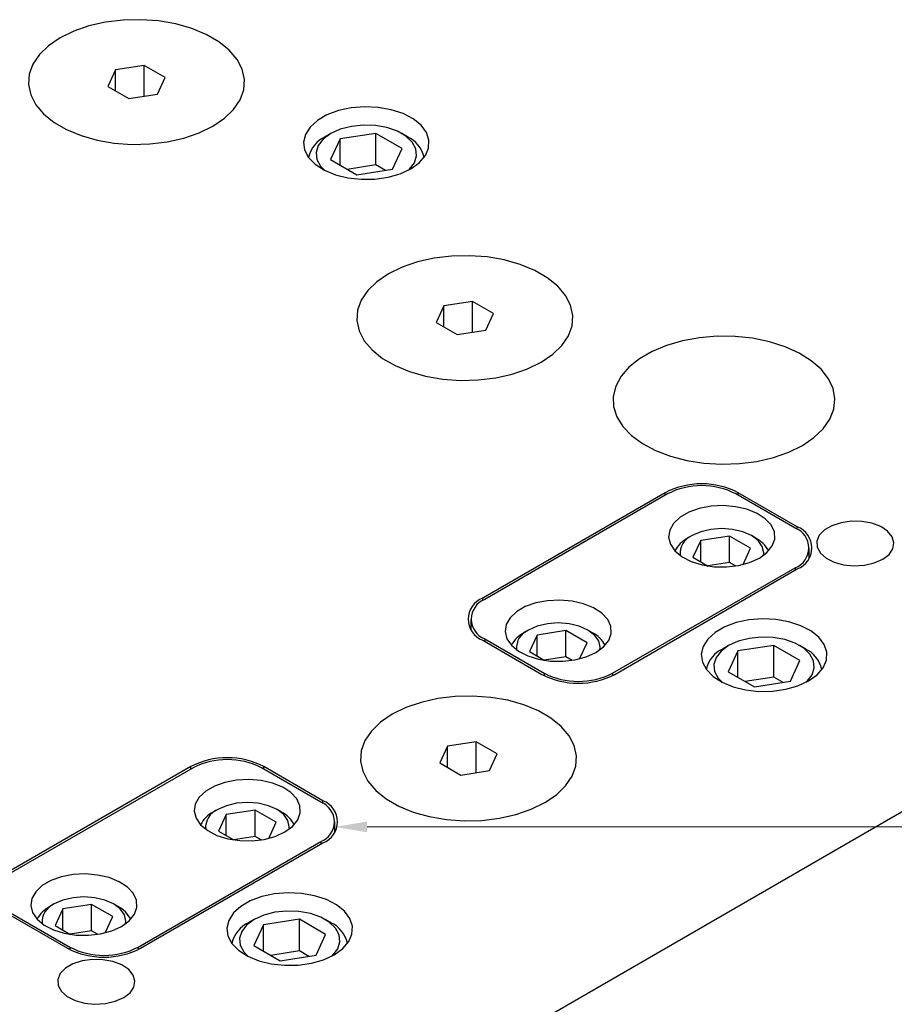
# Model space of a CAD drawing. Header units: inches. Extents: x 1802 to 2468, y -253 to -72.
# Tile 475 of 570: x 2229.96 to 2234.19, y -87.02 to -82.25. Entities that reach past the tile are written whole.
import ezdxf

# ---------------------------------------------------------------- set-up
doc = ezdxf.new("R2010")
doc.units = ezdxf.units.IN
doc.header["$LTSCALE"] = 0.5
doc.header["$MEASUREMENT"] = 0
for name, color, linetype in [('DST-M-S', 53, 'Continuous'), ('SID-M-S', 105, 'Continuous'), ('SVF-M-S', 8, 'Continuous')]:
    doc.layers.add(name, color=color, linetype=linetype)

msp = doc.modelspace()

# ---------------------------------------------------------------- linework, layer by layer
at = {"layer": 'DST-M-S', "linetype": 'Continuous', "lineweight": 25}
for p, q in [((2230.45718, -82.25684), (2230.37257, -82.26708)), ((2230.54356, -82.25477), (2230.45718, -82.25684)), ((2230.62935, -82.26095), (2230.54356, -82.25477)), ((2230.29203, -82.28522), (2230.21776, -82.31077)), ((2230.37257, -82.26708), (2230.29203, -82.28522)), ((2230.71221, -82.27519), (2230.62935, -82.26095)), ((2230.78987, -82.29711), (2230.71221, -82.27519)), ((2230.86023, -82.32611), (2230.78987, -82.29711)), ((2230.15179, -82.34302), (2230.09592, -82.38111)), ((2230.21776, -82.31077), (2230.15179, -82.34302)), ((2230.92136, -82.3614), (2230.86023, -82.32611)), ((2230.09592, -82.38111), (2230.05166, -82.42398)), ((2230.9716, -82.40201), (2230.92136, -82.3614)), ((2230.05166, -82.42398), (2230.02024, -82.47047)), ((2231.00957, -82.44685), (2230.9716, -82.40201)), ((2231.03424, -82.49468), (2231.00957, -82.44685)), ((2226.33232, -90.64934), (2240.47446, -82.48526)), ((2230.02024, -82.47047), (2230.0025, -82.51932)), ((2231.04493, -82.54421), (2231.03424, -82.49468)), ((2230.0025, -82.51932), (2229.99892, -82.56918)), ((2231.04136, -82.59407), (2231.04493, -82.54421)), ((2229.99892, -82.56918), (2230.00962, -82.61871)), ((2230.00962, -82.61871), (2230.03429, -82.66654)), ((2231.02362, -82.64292), (2231.04136, -82.59407)), ((2230.03429, -82.66654), (2230.07226, -82.71138)), ((2230.99219, -82.68941), (2231.02362, -82.64292)), ((2231.56213, -82.68206), (2231.50033, -82.69516)), ((2231.62738, -82.67693), (2231.56213, -82.68206)), ((2231.693, -82.68001), (2231.62738, -82.67693)), ((2231.75595, -82.69117), (2231.693, -82.68001)), ((2230.07226, -82.71138), (2230.12249, -82.752)), ((2230.89206, -82.77037), (2230.94794, -82.73229)), ((2230.94794, -82.73229), (2230.99219, -82.68941)), ((2231.44485, -82.71564), (2231.39829, -82.74251)), ((2231.50033, -82.69516), (2231.44485, -82.71564)), ((2231.81326, -82.70987), (2231.75595, -82.69117)), ((2231.86228, -82.73526), (2231.81326, -82.70987)), ((2230.12249, -82.752), (2230.18362, -82.78729)), ((2230.82609, -82.80263), (2230.89206, -82.77037)), ((2231.36283, -82.77454), (2231.34012, -82.81022)), ((2231.39829, -82.74251), (2231.36283, -82.77454)), ((2231.90069, -82.76613), (2231.86228, -82.73526)), ((2231.92671, -82.80105), (2231.90069, -82.76613)), ((2230.18362, -82.78729), (2230.25398, -82.81629)), ((2230.25398, -82.81629), (2230.33165, -82.83821)), ((2230.67129, -82.84632), (2230.75183, -82.82817)), ((2230.75183, -82.82817), (2230.82609, -82.80263)), ((2231.34012, -82.81022), (2231.33123, -82.84788)), ((2231.93912, -82.83838), (2231.92671, -82.80105)), ((2230.33165, -82.83821), (2230.41451, -82.85245)), ((2230.41451, -82.85245), (2230.5003, -82.85862)), ((2230.5003, -82.85862), (2230.58667, -82.85656)), ((2230.58667, -82.85656), (2230.67129, -82.84632)), ((2231.33123, -82.84788), (2231.33658, -82.88577)), ((2231.92144, -82.91326), (2231.93733, -82.87638)), ((2231.93733, -82.87638), (2231.93912, -82.83838)), ((2231.33658, -82.88577), (2231.3559, -82.92211)), ((2231.3559, -82.92211), (2231.38831, -82.9552)), ((2231.89219, -82.94732), (2231.92144, -82.91326)), ((2231.38831, -82.9552), (2231.43228, -82.98349)), ((2231.85093, -82.97694), (2231.89219, -82.94732)), ((2231.43228, -82.98349), (2231.48576, -83.00567)), ((2231.48576, -83.00567), (2231.54624, -83.02069)), ((2231.54624, -83.02069), (2231.61091, -83.02785)), ((2231.67673, -83.02682), (2231.74063, -83.01765)), ((2231.74063, -83.01765), (2231.79961, -83.00076)), ((2231.79961, -83.00076), (2231.85093, -82.97694)), ((2231.61091, -83.02785), (2231.67673, -83.02682)), ((2232.04817, -83.39981), (2231.96356, -83.41005)), ((2232.13455, -83.39775), (2232.04817, -83.39981)), ((2232.22034, -83.40392), (2232.13455, -83.39775)), ((2231.88302, -83.42819), (2231.80875, -83.45374)), ((2231.96356, -83.41005), (2231.88302, -83.42819)), ((2232.3032, -83.41816), (2232.22034, -83.40392)), ((2232.38086, -83.44008), (2232.3032, -83.41816)), ((2232.45122, -83.46908), (2232.38086, -83.44008)), ((2231.74278, -83.48599), (2231.68691, -83.52408)), ((2231.80875, -83.45374), (2231.74278, -83.48599)), ((2232.51235, -83.50437), (2232.45122, -83.46908)), ((2231.68691, -83.52408), (2231.64266, -83.56695)), ((2232.56259, -83.54499), (2232.51235, -83.50437)), ((2232.60056, -83.58982), (2232.56259, -83.54499)), ((2231.64266, -83.56695), (2231.61123, -83.61344)), ((2232.62523, -83.63766), (2232.60056, -83.58982)), ((2231.61123, -83.61344), (2231.59349, -83.66229)), ((2232.63592, -83.68718), (2232.62523, -83.63766)), ((2231.59349, -83.66229), (2231.58992, -83.71216)), ((2232.63235, -83.73705), (2232.63592, -83.68718)), ((2231.58992, -83.71216), (2231.60061, -83.76168)), ((2231.60061, -83.76168), (2231.62528, -83.80951)), ((2232.61461, -83.78589), (2232.63235, -83.73705)), ((2231.62528, -83.80951), (2231.66325, -83.85435)), ((2232.58318, -83.83239), (2232.61461, -83.78589)), ((2233.16735, -83.80981), (2233.08996, -83.83212)), ((2233.24994, -83.79496), (2233.16735, -83.80981)), ((2233.33558, -83.78794), (2233.24994, -83.79496)), ((2233.42206, -83.78895), (2233.33558, -83.78794)), ((2233.50715, -83.79795), (2233.42206, -83.78895)), ((2233.58863, -83.81471), (2233.50715, -83.79795)), ((2233.6644, -83.8388), (2233.58863, -83.81471)), ((2231.66325, -83.85435), (2231.71348, -83.89497)), ((2232.48305, -83.91334), (2232.53893, -83.87526)), ((2232.53893, -83.87526), (2232.58318, -83.83239)), ((2233.01978, -83.86131), (2232.95861, -83.89662)), ((2233.08996, -83.83212), (2233.01978, -83.86131)), ((2233.73249, -83.8696), (2233.6644, -83.8388)), ((2233.79114, -83.9063), (2233.73249, -83.8696)), ((2231.71348, -83.89497), (2231.77461, -83.93026)), ((2232.41708, -83.9456), (2232.48305, -83.91334)), ((2232.95861, -83.89662), (2232.90805, -83.93714)), ((2233.83884, -83.94796), (2233.79114, -83.9063)), ((2231.77461, -83.93026), (2231.84497, -83.95926)), ((2231.84497, -83.95926), (2231.92264, -83.98118)), ((2232.26228, -83.98929), (2232.34282, -83.97115)), ((2232.34282, -83.97115), (2232.41708, -83.9456)), ((2232.90805, -83.93714), (2232.8694, -83.98182)), ((2233.87434, -83.9935), (2233.83884, -83.94796)), ((2231.92264, -83.98118), (2232.0055, -83.99542)), ((2232.0055, -83.99542), (2232.09129, -84.00159)), ((2232.09129, -84.00159), (2232.17766, -83.99953)), ((2232.17766, -83.99953), (2232.26228, -83.98929)), ((2232.8694, -83.98182), (2232.84367, -84.02949)), ((2233.89673, -84.04174), (2233.87434, -83.9935)), ((2232.84367, -84.02949), (2232.83151, -84.07893)), ((2233.90542, -84.09142), (2233.89673, -84.04174)), ((2232.83151, -84.07893), (2232.83326, -84.12886)), ((2233.9002, -84.14126), (2233.90542, -84.09142)), ((2232.83326, -84.12886), (2232.84885, -84.17798)), ((2233.88119, -84.18998), (2233.9002, -84.14126)), ((2232.84885, -84.17798), (2232.87789, -84.22502)), ((2233.8489, -84.23631), (2233.88119, -84.18998)), ((2232.87789, -84.22502), (2232.91962, -84.26876)), ((2233.80415, -84.27904), (2233.8489, -84.23631)), ((2232.91962, -84.26876), (2232.97297, -84.30806)), ((2232.97297, -84.30806), (2233.03655, -84.34192)), ((2233.7481, -84.31708), (2233.80415, -84.27904)), ((2233.03655, -84.34192), (2233.10871, -84.36946)), ((2233.60819, -84.37527), (2233.68221, -84.34943)), ((2233.68221, -84.34943), (2233.7481, -84.31708)), ((2233.10871, -84.36946), (2233.18759, -84.38995)), ((2233.18759, -84.38995), (2233.27115, -84.40288)), ((2233.27115, -84.40288), (2233.35721, -84.4079)), ((2233.44355, -84.40488), (2233.52794, -84.39391)), ((2233.52794, -84.39391), (2233.60819, -84.37527)), ((2233.35721, -84.4079), (2233.44355, -84.40488)), ((2233.08342, -84.54567), (2232.19954, -85.05593)), ((2233.08342, -84.55792), (2233.08342, -84.54567)), ((2233.72335, -84.71099), (2233.43698, -84.54567)), ((2233.43698, -84.55792), (2233.43698, -84.54567)), ((2233.09403, -84.55179), (2232.21015, -85.06205)), ((2233.71275, -84.71712), (2233.42637, -84.55179)), ((2233.19772, -84.64031), (2233.15544, -84.66472)), ((2233.2486, -84.62219), (2233.19772, -84.64031)), ((2233.30535, -84.61134), (2233.2486, -84.62219)), ((2233.36492, -84.60833), (2233.30535, -84.61134)), ((2233.42407, -84.61333), (2233.36492, -84.60833)), ((2233.47964, -84.62607), (2233.42407, -84.61333)), ((2233.52861, -84.64587), (2233.47964, -84.62607)), ((2233.15544, -84.66472), (2233.12405, -84.69409)), ((2233.56836, -84.67165), (2233.52861, -84.64587)), ((2233.59673, -84.70203), (2233.56836, -84.67165)), ((2233.98525, -84.68394), (2233.93564, -84.69092)), ((2234.03629, -84.68495), (2233.98525, -84.68394)), ((2234.08496, -84.69386), (2234.03629, -84.68495)), ((2233.10525, -84.72686), (2233.10003, -84.76124)), ((2233.12405, -84.69409), (2233.10525, -84.72686)), ((2233.61221, -84.73537), (2233.59673, -84.70203)), ((2233.61395, -84.76987), (2233.61221, -84.73537)), ((2233.72335, -84.72366), (2233.72335, -84.71099)), ((2233.85503, -84.72621), (2233.83, -84.75191)), ((2233.89113, -84.70537), (2233.85503, -84.72621)), ((2233.93564, -84.69092), (2233.89113, -84.70537)), ((2234.12765, -84.71003), (2234.08496, -84.69386)), ((2234.16121, -84.73225), (2234.12765, -84.71003)), ((2234.18314, -84.75887), (2234.16121, -84.73225)), ((2233.10003, -84.76124), (2233.1087, -84.79539)), ((2233.60186, -84.80367), (2233.61395, -84.76987)), ((2233.83, -84.75191), (2233.81791, -84.78054)), ((2233.81791, -84.78054), (2233.81965, -84.81001)), ((2234.19182, -84.78792), (2234.18314, -84.75887)), ((2233.1087, -84.79539), (2233.13077, -84.82747)), ((2233.13077, -84.82747), (2233.16507, -84.85574)), ((2233.57659, -84.83496), (2233.60186, -84.80367)), ((2233.78158, -84.86228), (2233.78158, -84.81304)), ((2233.81965, -84.81001), (2233.8351, -84.8381)), ((2234.16786, -84.84466), (2234.1866, -84.81724)), ((2234.1866, -84.81724), (2234.19182, -84.78792)), ((2233.16507, -84.85574), (2233.20973, -84.87868)), ((2233.20973, -84.87868), (2233.26236, -84.89507)), ((2233.49261, -84.88344), (2233.53951, -84.86203)), ((2233.53951, -84.86203), (2233.57659, -84.83496)), ((2233.8351, -84.8381), (2233.86311, -84.86275)), ((2233.86311, -84.86275), (2233.90159, -84.88212)), ((2234.09632, -84.88596), (2234.13701, -84.86815)), ((2234.13701, -84.86815), (2234.16786, -84.84466)), ((2232.82886, -85.41923), (2233.71275, -84.90897)), ((2232.83947, -85.42535), (2233.72335, -84.9151)), ((2233.26236, -84.89507), (2233.32011, -84.904)), ((2233.32011, -84.904), (2233.37987, -84.905)), ((2233.37987, -84.905), (2233.43842, -84.89802)), ((2233.43842, -84.89802), (2233.49261, -84.88344)), ((2233.71275, -84.90897), (2233.71275, -84.92122)), ((2233.90159, -84.88212), (2233.94771, -84.89478)), ((2233.94771, -84.89478), (2233.99803, -84.89979)), ((2233.99803, -84.89979), (2234.04882, -84.89678)), ((2234.04882, -84.89678), (2234.09632, -84.88596)), ((2232.19954, -85.06859), (2232.19954, -85.05593)), ((2232.5134, -85.06852), (2232.45664, -85.07938)), ((2232.57296, -85.06552), (2232.5134, -85.06852)), ((2232.63211, -85.07052), (2232.57296, -85.06552)), ((2232.68768, -85.08326), (2232.63211, -85.07052)), ((2232.40576, -85.0975), (2232.36348, -85.12191)), ((2232.45664, -85.07938), (2232.40576, -85.0975)), ((2232.73665, -85.10306), (2232.68768, -85.08326)), ((2232.7764, -85.12884), (2232.73665, -85.10306)), ((2232.14132, -85.15798), (2232.14132, -85.20722)), ((2232.33209, -85.15128), (2232.31329, -85.18405)), ((2232.36348, -85.12191), (2232.33209, -85.15128)), ((2232.80477, -85.15922), (2232.7764, -85.12884)), ((2232.82025, -85.19256), (2232.80477, -85.15922)), ((2233.489, -85.1619), (2233.42719, -85.175)), ((2233.55424, -85.15676), (2233.489, -85.1619)), ((2233.61987, -85.15985), (2233.55424, -85.15676)), ((2233.68281, -85.17101), (2233.61987, -85.15985)), ((2232.31329, -85.18405), (2232.30808, -85.21843)), ((2232.82199, -85.22706), (2232.82025, -85.19256)), ((2233.37171, -85.19548), (2233.32516, -85.22235)), ((2233.42719, -85.175), (2233.37171, -85.19548)), ((2233.74013, -85.18971), (2233.68281, -85.17101)), ((2233.78914, -85.2151), (2233.74013, -85.18971)), ((2232.19954, -85.26003), (2232.48592, -85.42535)), ((2232.21015, -85.25391), (2232.49652, -85.41923)), ((2232.21015, -85.25391), (2232.21015, -85.26615)), ((2232.30808, -85.21843), (2232.31674, -85.25258)), ((2232.31674, -85.25258), (2232.33881, -85.28466)), ((2232.78463, -85.29214), (2232.8099, -85.26086)), ((2232.8099, -85.26086), (2232.82199, -85.22706)), ((2233.28969, -85.25438), (2233.26699, -85.29006)), ((2233.32516, -85.22235), (2233.28969, -85.25438)), ((2233.82756, -85.24597), (2233.78914, -85.2151)), ((2233.85357, -85.28089), (2233.82756, -85.24597)), ((2232.33881, -85.28466), (2232.37311, -85.31293)), ((2232.74755, -85.31922), (2232.78463, -85.29214)), ((2233.26699, -85.29006), (2233.2581, -85.32772)), ((2233.86598, -85.31822), (2233.85357, -85.28089)), ((2232.37311, -85.31293), (2232.41777, -85.33587)), ((2232.41777, -85.33587), (2232.4704, -85.35225)), ((2232.4704, -85.35225), (2232.52815, -85.36119)), ((2232.58791, -85.36219), (2232.64646, -85.35521)), ((2232.64646, -85.35521), (2232.70065, -85.34063)), ((2232.70065, -85.34063), (2232.74755, -85.31922)), ((2233.2581, -85.32772), (2233.26344, -85.36561)), ((2233.84831, -85.3931), (2233.8642, -85.35622)), ((2233.8642, -85.35622), (2233.86598, -85.31822)), ((2232.52815, -85.36119), (2232.58791, -85.36219)), ((2233.26344, -85.36561), (2233.28277, -85.40195)), ((2233.28277, -85.40195), (2233.31518, -85.43504)), ((2233.81905, -85.42716), (2233.84831, -85.3931)), ((2232.49652, -85.41923), (2232.49652, -85.43113)), ((2232.82886, -85.41923), (2232.82886, -85.43113)), ((2233.31518, -85.43504), (2233.35915, -85.46333)), ((2233.7778, -85.45678), (2233.81905, -85.42716)), ((2233.35915, -85.46333), (2233.41262, -85.48551)), ((2233.41262, -85.48551), (2233.47311, -85.50053)), ((2233.47311, -85.50053), (2233.53777, -85.50769)), ((2233.60359, -85.50666), (2233.66749, -85.49749)), ((2233.66749, -85.49749), (2233.72648, -85.4806)), ((2233.72648, -85.4806), (2233.7778, -85.45678)), ((2231.98124, -85.54292), (2231.9007, -85.56106)), ((2232.06585, -85.53267), (2231.98124, -85.54292)), ((2232.15223, -85.53061), (2232.06585, -85.53267)), ((2232.23802, -85.53678), (2232.15223, -85.53061)), ((2232.32087, -85.55103), (2232.23802, -85.53678)), ((2233.53777, -85.50769), (2233.60359, -85.50666)), ((2231.82643, -85.5866), (2231.76046, -85.61886)), ((2231.9007, -85.56106), (2231.82643, -85.5866)), ((2232.39854, -85.57294), (2232.32087, -85.55103)), ((2232.4689, -85.60194), (2232.39854, -85.57294)), ((2231.76046, -85.61886), (2231.70459, -85.65694)), ((2232.53003, -85.63723), (2232.4689, -85.60194)), ((2232.58027, -85.67785), (2232.53003, -85.63723)), ((2231.70459, -85.65694), (2231.66033, -85.69982)), ((2232.61824, -85.72269), (2232.58027, -85.67785)), ((2231.66033, -85.69982), (2231.62891, -85.74631)), ((2232.6429, -85.77052), (2232.61824, -85.72269)), ((2231.62891, -85.74631), (2231.61117, -85.79516)), ((2232.6536, -85.82005), (2232.6429, -85.77052)), ((2231.61117, -85.79516), (2231.60759, -85.84502)), ((2232.65003, -85.86991), (2232.6536, -85.82005)), ((2230.78532, -85.87233), (2229.90144, -86.38259)), ((2230.79593, -85.87846), (2229.91205, -86.38871)), ((2230.78532, -85.88458), (2230.78532, -85.87233)), ((2231.41465, -86.04378), (2231.12827, -85.87846)), ((2231.42526, -86.03766), (2231.13888, -85.87233)), ((2231.13888, -85.88458), (2231.13888, -85.87233)), ((2231.60759, -85.84502), (2231.61829, -85.89455)), ((2232.63228, -85.91876), (2232.65003, -85.86991)), ((2231.61829, -85.89455), (2231.64295, -85.94238)), ((2232.60086, -85.96525), (2232.63228, -85.91876)), ((2230.89962, -85.96698), (2230.85734, -85.99138)), ((2230.9505, -85.94886), (2230.89962, -85.96698)), ((2231.00726, -85.938), (2230.9505, -85.94886)), ((2231.06682, -85.93499), (2231.00726, -85.938)), ((2231.12597, -85.93999), (2231.06682, -85.93499)), ((2231.18154, -85.95274), (2231.12597, -85.93999)), ((2231.23051, -85.97253), (2231.18154, -85.95274)), ((2231.27026, -85.99832), (2231.23051, -85.97253)), ((2231.64295, -85.94238), (2231.68092, -85.98722)), ((2232.5566, -86.00812), (2232.60086, -85.96525)), ((2230.82595, -86.02076), (2230.80715, -86.05352)), ((2230.85734, -85.99138), (2230.82595, -86.02076)), ((2231.29864, -86.0287), (2231.27026, -85.99832)), ((2231.68092, -85.98722), (2231.73116, -86.02783)), ((2232.50073, -86.04621), (2232.5566, -86.00812)), ((2230.80715, -86.05352), (2230.80194, -86.0879)), ((2231.31411, -86.06204), (2231.29864, -86.0287)), ((2231.31585, -86.09654), (2231.31411, -86.06204)), ((2231.42526, -86.05032), (2231.42526, -86.03766)), ((2231.73116, -86.02783), (2231.79229, -86.06312)), ((2231.79229, -86.06312), (2231.86265, -86.09212)), ((2232.43476, -86.07846), (2232.50073, -86.04621)), ((2230.80194, -86.0879), (2230.8106, -86.12205)), ((2231.30376, -86.13034), (2231.31585, -86.09654)), ((2231.86265, -86.09212), (2231.94032, -86.11404)), ((2231.94032, -86.11404), (2232.02318, -86.12828)), ((2232.27995, -86.12215), (2232.36049, -86.10401)), ((2232.36049, -86.10401), (2232.43476, -86.07846)), ((2230.8106, -86.12205), (2230.83268, -86.15413)), ((2230.83268, -86.15413), (2230.86697, -86.1824)), ((2231.24141, -86.18869), (2231.27849, -86.16162)), ((2231.27849, -86.16162), (2231.30376, -86.13034)), ((2231.48348, -86.18895), (2231.48348, -86.13971)), ((2232.02318, -86.12828), (2232.10896, -86.13446)), ((2232.10896, -86.13446), (2232.19534, -86.1324)), ((2232.19534, -86.1324), (2232.27995, -86.12215)), ((2230.86697, -86.1824), (2230.91163, -86.20535)), ((2230.91163, -86.20535), (2230.96426, -86.22173)), ((2231.14032, -86.22469), (2231.19451, -86.2101)), ((2231.19451, -86.2101), (2231.24141, -86.18869)), ((2230.53077, -86.74589), (2231.41465, -86.23564)), ((2230.54137, -86.75201), (2231.42526, -86.24176)), ((2230.96426, -86.22173), (2231.02201, -86.23066)), ((2231.02201, -86.23066), (2231.08177, -86.23167)), ((2231.08177, -86.23167), (2231.14032, -86.22469)), ((2231.41465, -86.23564), (2231.41465, -86.24788)), ((2230.15855, -86.40604), (2230.10766, -86.42416)), ((2230.2153, -86.39519), (2230.15855, -86.40604)), ((2230.27486, -86.39218), (2230.2153, -86.39519)), ((2230.33402, -86.39718), (2230.27486, -86.39218)), ((2230.38958, -86.40993), (2230.33402, -86.39718)), ((2230.06538, -86.44857), (2230.034, -86.47795)), ((2230.10766, -86.42416), (2230.06538, -86.44857)), ((2230.43855, -86.42972), (2230.38958, -86.40993)), ((2230.4783, -86.45551), (2230.43855, -86.42972)), ((2230.034, -86.47795), (2230.01519, -86.51071)), ((2230.50668, -86.48589), (2230.4783, -86.45551)), ((2230.52215, -86.51922), (2230.50668, -86.48589)), ((2231.1291, -86.50167), (2231.07362, -86.52214)), ((2231.1909, -86.48856), (2231.1291, -86.50167)), ((2231.25614, -86.48343), (2231.1909, -86.48856)), ((2231.32177, -86.48651), (2231.25614, -86.48343)), ((2231.38472, -86.49767), (2231.32177, -86.48651)), ((2231.44203, -86.51638), (2231.38472, -86.49767)), ((2230.01519, -86.51071), (2230.00998, -86.54509)), ((2230.00998, -86.54509), (2230.01864, -86.57924)), ((2230.52389, -86.55372), (2230.52215, -86.51922)), ((2231.02706, -86.54902), (2230.9916, -86.58104)), ((2231.07362, -86.52214), (2231.02706, -86.54902)), ((2231.49104, -86.54176), (2231.44203, -86.51638)), ((2231.52946, -86.57263), (2231.49104, -86.54176)), ((2229.90144, -86.58669), (2230.18782, -86.75201)), ((2229.91205, -86.58057), (2230.19843, -86.74589)), ((2230.01864, -86.57924), (2230.04072, -86.61132)), ((2230.48653, -86.61881), (2230.5118, -86.58753)), ((2230.5118, -86.58753), (2230.52389, -86.55372)), ((2230.9916, -86.58104), (2230.96889, -86.61672)), ((2231.55548, -86.60755), (2231.52946, -86.57263)), ((2230.04072, -86.61132), (2230.07501, -86.63959)), ((2230.07501, -86.63959), (2230.11967, -86.66254)), ((2230.44945, -86.64588), (2230.48653, -86.61881)), ((2230.96889, -86.61672), (2230.96, -86.65439)), ((2231.56789, -86.64488), (2231.55548, -86.60755)), ((2231.5661, -86.68288), (2231.56789, -86.64488)), ((2230.11967, -86.66254), (2230.1723, -86.67892)), ((2230.1723, -86.67892), (2230.23005, -86.68785)), ((2230.23005, -86.68785), (2230.28981, -86.68885)), ((2230.28981, -86.68885), (2230.34836, -86.68187)), ((2230.34836, -86.68187), (2230.40255, -86.66729)), ((2230.40255, -86.66729), (2230.44945, -86.64588)), ((2230.96, -86.65439), (2230.96535, -86.69227)), ((2230.96535, -86.69227), (2230.98467, -86.72861)), ((2231.55021, -86.71977), (2231.5661, -86.68288)), ((2230.98467, -86.72861), (2231.01708, -86.7617)), ((2231.52096, -86.75382), (2231.55021, -86.71977)), ((2230.19843, -86.74589), (2230.19843, -86.75779)), ((2230.53077, -86.74589), (2230.53077, -86.75779)), ((2231.01708, -86.7617), (2231.06105, -86.78999)), ((2231.42838, -86.80726), (2231.4797, -86.78345)), ((2231.4797, -86.78345), (2231.52096, -86.75382)), ((2230.21418, -86.82803), (2230.17807, -86.84887)), ((2230.25869, -86.81358), (2230.21418, -86.82803)), ((2230.3083, -86.8066), (2230.25869, -86.81358)), ((2230.35933, -86.80761), (2230.3083, -86.8066)), ((2230.408, -86.81653), (2230.35933, -86.80761)), ((2230.4507, -86.83269), (2230.408, -86.81653)), ((2230.48426, -86.85491), (2230.4507, -86.83269)), ((2231.06105, -86.78999), (2231.11453, -86.81217)), ((2231.11453, -86.81217), (2231.17501, -86.82719)), ((2231.17501, -86.82719), (2231.23968, -86.83435)), ((2231.23968, -86.83435), (2231.3055, -86.83332)), ((2231.3055, -86.83332), (2231.3694, -86.82415)), ((2231.3694, -86.82415), (2231.42838, -86.80726)), ((2230.15305, -86.87457), (2230.14096, -86.90321)), ((2230.17807, -86.84887), (2230.15305, -86.87457)), ((2230.50619, -86.88153), (2230.48426, -86.85491)), ((2230.51486, -86.91058), (2230.50619, -86.88153)), ((2230.14096, -86.90321), (2230.1427, -86.93267)), ((2230.50964, -86.9399), (2230.51486, -86.91058)), ((2230.1427, -86.93267), (2230.15815, -86.96076)), ((2230.15815, -86.96076), (2230.18615, -86.98541)), ((2230.46006, -86.99081), (2230.49091, -86.96733)), ((2230.49091, -86.96733), (2230.50964, -86.9399)), ((2230.18615, -86.98541), (2230.22464, -87.00478)), ((2230.22464, -87.00478), (2230.27075, -87.01744)), ((2230.27075, -87.01744), (2230.32107, -87.02245)), ((2230.32107, -87.02245), (2230.37187, -87.01944)), ((2230.37187, -87.01944), (2230.41937, -87.00862)), ((2230.41937, -87.00862), (2230.46006, -86.99081))]:
    msp.add_line(p, q, dxfattribs=at)
for centre, radius, start, end in [((2233.2602, -84.88685), 0.38426, 62.60967, 117.39033), ((2233.2602, -84.8725), 0.3612, 62.60967, 117.39033), ((2233.67634, -84.81304), 0.1026, 290.78342, 69.21658), ((2233.68462, -84.81304), 0.10915, 290.78342, 69.21658), ((2232.23827, -85.15798), 0.10915, 110.78342, 249.21658), ((2232.24655, -85.15798), 0.1026, 110.78342, 249.21658), ((2232.66269, -85.08417), 0.38426, 242.60967, 297.39033), ((2232.66269, -85.09852), 0.3612, 242.60967, 297.39033), ((2230.9621, -86.21351), 0.38426, 62.60967, 117.39033), ((2230.9621, -86.19916), 0.3612, 62.60967, 117.39033), ((2231.37824, -86.13971), 0.1026, 290.78342, 69.21658), ((2231.38652, -86.13971), 0.10915, 290.78342, 69.21658), ((2230.3646, -86.41084), 0.38426, 242.60967, 297.39033), ((2230.3646, -86.42518), 0.3612, 242.60967, 297.39033)]:
    msp.add_arc(centre, radius, start, end, dxfattribs=at)
at = {"layer": 'SID-M-S', "linetype": 'Continuous', "lineweight": 0}
msp.add_line((2231.63948, -86.16428), (2240.76094, -86.16152), dxfattribs=at)
msp.add_solid([(2231.63949, -86.19028), (2231.48348, -86.16433), (2231.63949, -86.19028), (2231.63947, -86.13828)], dxfattribs=at)
at = {"layer": 'SVF-M-S', "linetype": 'Continuous', "lineweight": 25}
for p, q in [((2230.45718, -82.25684), (2230.37257, -82.26708)), ((2230.54356, -82.25477), (2230.45718, -82.25684)), ((2230.62935, -82.26095), (2230.54356, -82.25477)), ((2230.29203, -82.28522), (2230.21776, -82.31077)), ((2230.37257, -82.26708), (2230.29203, -82.28522)), ((2230.71221, -82.27519), (2230.62935, -82.26095)), ((2230.78987, -82.29711), (2230.71221, -82.27519)), ((2230.86023, -82.32611), (2230.78987, -82.29711)), ((2230.15179, -82.34302), (2230.09592, -82.38111)), ((2230.21776, -82.31077), (2230.15179, -82.34302)), ((2230.92136, -82.3614), (2230.86023, -82.32611)), ((2230.09592, -82.38111), (2230.05166, -82.42398)), ((2230.9716, -82.40201), (2230.92136, -82.3614)), ((2230.05166, -82.42398), (2230.02024, -82.47047)), ((2231.00957, -82.44685), (2230.9716, -82.40201)), ((2231.03424, -82.49468), (2231.00957, -82.44685)), ((2230.02024, -82.47047), (2230.0025, -82.51932)), ((2230.55929, -82.47621), (2230.41987, -82.49778)), ((2230.66135, -82.53513), (2230.55929, -82.47621)), ((2230.55929, -82.62562), (2230.55929, -82.47621)), ((2231.04493, -82.54421), (2231.03424, -82.49468)), ((2230.0025, -82.51932), (2229.99892, -82.56918)), ((2230.41987, -82.49778), (2230.38251, -82.57826)), ((2230.41987, -82.59983), (2230.41987, -82.49778)), ((2230.62399, -82.61562), (2230.66135, -82.53513)), ((2231.04136, -82.59407), (2231.04493, -82.54421)), ((2229.99892, -82.56918), (2230.00962, -82.61871)), ((2230.38251, -82.57826), (2230.48457, -82.63718)), ((2230.00962, -82.61871), (2230.03429, -82.66654)), ((2230.48457, -82.63718), (2230.62399, -82.61562)), ((2231.02362, -82.64292), (2231.04136, -82.59407)), ((2230.03429, -82.66654), (2230.07226, -82.71138)), ((2230.99219, -82.68941), (2231.02362, -82.64292)), ((2230.07226, -82.71138), (2230.12249, -82.752)), ((2230.89206, -82.77037), (2230.94794, -82.73229)), ((2230.94794, -82.73229), (2230.99219, -82.68941)), ((2230.12249, -82.752), (2230.18362, -82.78729)), ((2230.82609, -82.80263), (2230.89206, -82.77037)), ((2231.5631, -82.77138), (2231.50952, -82.7853)), ((2231.6209, -82.76526), (2231.5631, -82.77138)), ((2231.67956, -82.76731), (2231.6209, -82.76526)), ((2231.73566, -82.7774), (2231.67956, -82.76731)), ((2231.78595, -82.79495), (2231.73566, -82.7774)), ((2230.18362, -82.78729), (2230.25398, -82.81629)), ((2230.25398, -82.81629), (2230.33165, -82.83821)), ((2230.67129, -82.84632), (2230.75183, -82.82817)), ((2230.75183, -82.82817), (2230.82609, -82.80263)), ((2231.46326, -82.80622), (2231.42702, -82.83292)), ((2231.46324, -82.80624), (2231.43671, -82.82155)), ((2231.50952, -82.7853), (2231.46326, -82.80622)), ((2231.68224, -82.80527), (2231.50825, -82.83219)), ((2231.80962, -82.87881), (2231.68224, -82.80527)), ((2231.68224, -82.95838), (2231.68224, -82.80527)), ((2231.8275, -82.81894), (2231.78595, -82.79495)), ((2231.83453, -82.82155), (2231.80801, -82.80624)), ((2231.8579, -82.84797), (2231.8275, -82.81894)), ((2230.33165, -82.83821), (2230.41451, -82.85245)), ((2230.41451, -82.85245), (2230.5003, -82.85862)), ((2230.5003, -82.85862), (2230.58667, -82.85656)), ((2230.58667, -82.85656), (2230.67129, -82.84632)), ((2231.40291, -82.86386), (2231.39232, -82.89722)), ((2231.42702, -82.83292), (2231.40291, -82.86386)), ((2231.50825, -82.83219), (2231.46163, -82.93263)), ((2231.50825, -82.95955), (2231.50825, -82.83219)), ((2231.87538, -82.88036), (2231.8579, -82.84797)), ((2231.39232, -82.89722), (2231.39586, -82.93108)), ((2231.76299, -82.97925), (2231.80962, -82.87881)), ((2231.86833, -82.94758), (2231.87893, -82.91422)), ((2231.87893, -82.91422), (2231.87538, -82.88036)), ((2231.39586, -82.93108), (2231.41335, -82.96347)), ((2231.41335, -82.96347), (2231.43278, -82.98375)), ((2231.46163, -82.93263), (2231.589, -83.00617)), ((2231.68224, -82.95838), (2231.54342, -82.97985)), ((2231.72783, -82.98469), (2231.68224, -82.95838)), ((2231.84422, -82.97852), (2231.86833, -82.94758)), ((2231.589, -83.00617), (2231.76299, -82.97925)), ((2231.83846, -82.98375), (2231.84422, -82.97852)), ((2232.04817, -83.39981), (2231.96356, -83.41005)), ((2232.13455, -83.39775), (2232.04817, -83.39981)), ((2232.22034, -83.40392), (2232.13455, -83.39775)), ((2231.88302, -83.42819), (2231.80875, -83.45374)), ((2231.96356, -83.41005), (2231.88302, -83.42819)), ((2232.3032, -83.41816), (2232.22034, -83.40392)), ((2232.38086, -83.44008), (2232.3032, -83.41816)), ((2232.45122, -83.46908), (2232.38086, -83.44008)), ((2231.74278, -83.48599), (2231.68691, -83.52408)), ((2231.80875, -83.45374), (2231.74278, -83.48599)), ((2232.51235, -83.50437), (2232.45122, -83.46908)), ((2231.68691, -83.52408), (2231.64266, -83.56695)), ((2232.56259, -83.54499), (2232.51235, -83.50437)), ((2232.60056, -83.58982), (2232.56259, -83.54499)), ((2231.64266, -83.56695), (2231.61123, -83.61344)), ((2232.62523, -83.63766), (2232.60056, -83.58982)), ((2231.61123, -83.61344), (2231.59349, -83.66229)), ((2232.01086, -83.64075), (2231.9735, -83.72123)), ((2232.15028, -83.61918), (2232.01086, -83.64075)), ((2232.01086, -83.7428), (2232.01086, -83.64075)), ((2232.25234, -83.6781), (2232.15028, -83.61918)), ((2232.15028, -83.7686), (2232.15028, -83.61918)), ((2232.63592, -83.68718), (2232.62523, -83.63766)), ((2231.59349, -83.66229), (2231.58992, -83.71216)), ((2232.21498, -83.75859), (2232.25234, -83.6781)), ((2232.63235, -83.73705), (2232.63592, -83.68718)), ((2231.58992, -83.71216), (2231.60061, -83.76168)), ((2231.9735, -83.72123), (2232.07556, -83.78015)), ((2231.60061, -83.76168), (2231.62528, -83.80951)), ((2232.07556, -83.78015), (2232.21498, -83.75859)), ((2232.61461, -83.78589), (2232.63235, -83.73705)), ((2231.62528, -83.80951), (2231.66325, -83.85435)), ((2232.58318, -83.83239), (2232.61461, -83.78589)), ((2231.66325, -83.85435), (2231.71348, -83.89497)), ((2232.48305, -83.91334), (2232.53893, -83.87526)), ((2232.53893, -83.87526), (2232.58318, -83.83239)), ((2231.71348, -83.89497), (2231.77461, -83.93026)), ((2232.41708, -83.9456), (2232.48305, -83.91334)), ((2231.77461, -83.93026), (2231.84497, -83.95926)), ((2231.84497, -83.95926), (2231.92264, -83.98118)), ((2232.26228, -83.98929), (2232.34282, -83.97115)), ((2232.34282, -83.97115), (2232.41708, -83.9456)), ((2231.92264, -83.98118), (2232.0055, -83.99542)), ((2232.0055, -83.99542), (2232.09129, -84.00159)), ((2232.09129, -84.00159), (2232.17766, -83.99953)), ((2232.17766, -83.99953), (2232.26228, -83.98929)), ((2233.25586, -84.73498), (2233.21379, -84.75361)), ((2233.30485, -84.72326), (2233.25586, -84.73498)), ((2233.35743, -84.71927), (2233.30485, -84.72326)), ((2233.41, -84.72326), (2233.35743, -84.71927)), ((2233.45899, -84.73498), (2233.41, -84.72326)), ((2233.50106, -84.75361), (2233.45899, -84.73498)), ((2233.21377, -84.75363), (2233.19167, -84.76639)), ((2233.25536, -84.77761), (2233.21801, -84.8581)), ((2233.39478, -84.75604), (2233.25536, -84.77761)), ((2233.25536, -84.87966), (2233.25536, -84.77761)), ((2233.49685, -84.81496), (2233.39478, -84.75604)), ((2233.39478, -84.88363), (2233.39478, -84.75604)), ((2233.53334, -84.7779), (2233.50106, -84.75361)), ((2233.52318, -84.76639), (2233.50108, -84.75363)), ((2233.55363, -84.80618), (2233.53334, -84.7779)), ((2233.46057, -84.89312), (2233.49685, -84.81496)), ((2233.56055, -84.83653), (2233.55363, -84.80618)), ((2233.21801, -84.8581), (2233.29172, -84.90065)), ((2233.55937, -84.84915), (2233.56055, -84.83653)), ((2233.39478, -84.88363), (2233.29025, -84.8998)), ((2233.42403, -84.90051), (2233.39478, -84.88363)), ((2232.42181, -85.21081), (2232.39971, -85.22358)), ((2232.4639, -85.19217), (2232.42184, -85.2108)), ((2232.60282, -85.21323), (2232.4634, -85.2348)), ((2232.51289, -85.18045), (2232.4639, -85.19217)), ((2232.56547, -85.17646), (2232.51289, -85.18045)), ((2232.61804, -85.18045), (2232.56547, -85.17646)), ((2232.70489, -85.27215), (2232.60282, -85.21323)), ((2232.60282, -85.34082), (2232.60282, -85.21323)), ((2232.66703, -85.19217), (2232.61804, -85.18045)), ((2232.7091, -85.2108), (2232.66703, -85.19217)), ((2232.74138, -85.23509), (2232.7091, -85.2108)), ((2232.73122, -85.22358), (2232.70912, -85.21081)), ((2232.4634, -85.2348), (2232.42605, -85.31528)), ((2232.4634, -85.33685), (2232.4634, -85.2348)), ((2232.76167, -85.26337), (2232.74138, -85.23509)), ((2233.48997, -85.25122), (2233.43639, -85.26514)), ((2233.54777, -85.2451), (2233.48997, -85.25122)), ((2233.60642, -85.24715), (2233.54777, -85.2451)), ((2233.66252, -85.25724), (2233.60642, -85.24715)), ((2233.71281, -85.27479), (2233.66252, -85.25724)), ((2232.66861, -85.35031), (2232.70489, -85.27215)), ((2232.76859, -85.29372), (2232.76167, -85.26337)), ((2232.76741, -85.30633), (2232.76859, -85.29372)), ((2233.39013, -85.28606), (2233.35389, -85.31276)), ((2233.3901, -85.28608), (2233.36358, -85.30139)), ((2233.43639, -85.26514), (2233.39013, -85.28606)), ((2233.60911, -85.28511), (2233.43511, -85.31203)), ((2233.73648, -85.35865), (2233.60911, -85.28511)), ((2233.60911, -85.43822), (2233.60911, -85.28511)), ((2233.75436, -85.29878), (2233.71281, -85.27479)), ((2233.76139, -85.30139), (2233.73487, -85.28608)), ((2233.78476, -85.32781), (2233.75436, -85.29878)), ((2232.42605, -85.31528), (2232.49976, -85.35784)), ((2232.60282, -85.34082), (2232.49829, -85.35699)), ((2232.63207, -85.3577), (2232.60282, -85.34082)), ((2233.32977, -85.3437), (2233.31918, -85.37706)), ((2233.35389, -85.31276), (2233.32977, -85.3437)), ((2233.43511, -85.31203), (2233.38849, -85.41247)), ((2233.43511, -85.43939), (2233.43511, -85.31203)), ((2233.80224, -85.3602), (2233.78476, -85.32781)), ((2233.31918, -85.37706), (2233.32273, -85.41092)), ((2233.68986, -85.45909), (2233.73648, -85.35865)), ((2233.7952, -85.42742), (2233.80579, -85.39406)), ((2233.80579, -85.39406), (2233.80224, -85.3602)), ((2233.32273, -85.41092), (2233.34021, -85.44331)), ((2233.34021, -85.44331), (2233.35964, -85.46359)), ((2233.38849, -85.41247), (2233.51586, -85.486)), ((2233.60911, -85.43822), (2233.47028, -85.45969)), ((2233.65469, -85.46453), (2233.60911, -85.43822)), ((2233.77108, -85.45836), (2233.7952, -85.42742)), ((2233.51586, -85.486), (2233.68986, -85.45909)), ((2233.76533, -85.46359), (2233.77108, -85.45836)), ((2231.98124, -85.54292), (2231.9007, -85.56106)), ((2232.06585, -85.53267), (2231.98124, -85.54292)), ((2232.15223, -85.53061), (2232.06585, -85.53267)), ((2232.23802, -85.53678), (2232.15223, -85.53061)), ((2232.32087, -85.55103), (2232.23802, -85.53678)), ((2231.82643, -85.5866), (2231.76046, -85.61886)), ((2231.9007, -85.56106), (2231.82643, -85.5866)), ((2232.39854, -85.57294), (2232.32087, -85.55103)), ((2232.4689, -85.60194), (2232.39854, -85.57294)), ((2231.76046, -85.61886), (2231.70459, -85.65694)), ((2232.53003, -85.63723), (2232.4689, -85.60194)), ((2232.58027, -85.67785), (2232.53003, -85.63723)), ((2231.70459, -85.65694), (2231.66033, -85.69982)), ((2232.61824, -85.72269), (2232.58027, -85.67785)), ((2231.66033, -85.69982), (2231.62891, -85.74631)), ((2232.6429, -85.77052), (2232.61824, -85.72269)), ((2231.62891, -85.74631), (2231.61117, -85.79516)), ((2232.02853, -85.77362), (2231.99118, -85.8541)), ((2232.16795, -85.75205), (2232.02853, -85.77362)), ((2232.02853, -85.87567), (2232.02853, -85.77362)), ((2232.27002, -85.81097), (2232.16795, -85.75205)), ((2232.16795, -85.90146), (2232.16795, -85.75205)), ((2232.6536, -85.82005), (2232.6429, -85.77052)), ((2231.61117, -85.79516), (2231.60759, -85.84502)), ((2232.23266, -85.89145), (2232.27002, -85.81097)), ((2232.65003, -85.86991), (2232.6536, -85.82005)), ((2231.60759, -85.84502), (2231.61829, -85.89455)), ((2231.99118, -85.8541), (2232.09324, -85.91302)), ((2232.63228, -85.91876), (2232.65003, -85.86991)), ((2231.61829, -85.89455), (2231.64295, -85.94238)), ((2232.09324, -85.91302), (2232.23266, -85.89145)), ((2232.60086, -85.96525), (2232.63228, -85.91876)), ((2231.64295, -85.94238), (2231.68092, -85.98722)), ((2232.5566, -86.00812), (2232.60086, -85.96525)), ((2231.68092, -85.98722), (2231.73116, -86.02783)), ((2232.50073, -86.04621), (2232.5566, -86.00812)), ((2230.95777, -86.06164), (2230.9157, -86.08028)), ((2231.00676, -86.04993), (2230.95777, -86.06164)), ((2231.05933, -86.04593), (2231.00676, -86.04993)), ((2231.1119, -86.04993), (2231.05933, -86.04593)), ((2231.16089, -86.06164), (2231.1119, -86.04993)), ((2231.20296, -86.08028), (2231.16089, -86.06164)), ((2231.73116, -86.02783), (2231.79229, -86.06312)), ((2231.79229, -86.06312), (2231.86265, -86.09212)), ((2232.43476, -86.07846), (2232.50073, -86.04621)), ((2230.91567, -86.08029), (2230.89357, -86.09305)), ((2230.95727, -86.10427), (2230.91991, -86.18476)), ((2231.09669, -86.08271), (2230.95727, -86.10427)), ((2230.95727, -86.20632), (2230.95727, -86.10427)), ((2231.19875, -86.14163), (2231.09669, -86.08271)), ((2231.09669, -86.21029), (2231.09669, -86.08271)), ((2231.23524, -86.10456), (2231.20296, -86.08028)), ((2231.22508, -86.09305), (2231.20298, -86.08029)), ((2231.25553, -86.13284), (2231.23524, -86.10456)), ((2231.86265, -86.09212), (2231.94032, -86.11404)), ((2231.94032, -86.11404), (2232.02318, -86.12828)), ((2232.27995, -86.12215), (2232.36049, -86.10401)), ((2232.36049, -86.10401), (2232.43476, -86.07846)), ((2231.16247, -86.21979), (2231.19875, -86.14163)), ((2231.26245, -86.16319), (2231.25553, -86.13284)), ((2231.26127, -86.17581), (2231.26245, -86.16319)), ((2232.02318, -86.12828), (2232.10896, -86.13446)), ((2232.10896, -86.13446), (2232.19534, -86.1324)), ((2232.19534, -86.1324), (2232.27995, -86.12215)), ((2230.91991, -86.18476), (2230.99362, -86.22731)), ((2231.09669, -86.21029), (2230.99215, -86.22646)), ((2231.12593, -86.22717), (2231.09669, -86.21029)), ((2230.12371, -86.53748), (2230.10161, -86.55024)), ((2230.16581, -86.51883), (2230.12374, -86.53746)), ((2230.30473, -86.5399), (2230.16531, -86.56146)), ((2230.2148, -86.50712), (2230.16581, -86.51883)), ((2230.26737, -86.50312), (2230.2148, -86.50712)), ((2230.31994, -86.50712), (2230.26737, -86.50312)), ((2230.40679, -86.59882), (2230.30473, -86.5399)), ((2230.30473, -86.66748), (2230.30473, -86.5399)), ((2230.36893, -86.51883), (2230.31994, -86.50712)), ((2230.411, -86.53746), (2230.36893, -86.51883)), ((2230.44328, -86.56175), (2230.411, -86.53746)), ((2230.43312, -86.55024), (2230.41102, -86.53748)), ((2230.16531, -86.56146), (2230.12795, -86.64195)), ((2230.16531, -86.66351), (2230.16531, -86.56146)), ((2230.46357, -86.59003), (2230.44328, -86.56175)), ((2230.47049, -86.62038), (2230.46357, -86.59003)), ((2231.13829, -86.5918), (2231.09203, -86.61272)), ((2231.19187, -86.57788), (2231.13829, -86.5918)), ((2231.24967, -86.57177), (2231.19187, -86.57788)), ((2231.30833, -86.57381), (2231.24967, -86.57177)), ((2231.36443, -86.58391), (2231.30833, -86.57381)), ((2231.41472, -86.60146), (2231.36443, -86.58391)), ((2230.12795, -86.64195), (2230.20166, -86.6845)), ((2230.37051, -86.67697), (2230.40679, -86.59882)), ((2230.46932, -86.633), (2230.47049, -86.62038)), ((2231.05579, -86.63943), (2231.03168, -86.67036)), ((2231.09203, -86.61272), (2231.05579, -86.63943)), ((2231.092, -86.61274), (2231.06548, -86.62805)), ((2231.13702, -86.63869), (2231.09039, -86.73914)), ((2231.31101, -86.61178), (2231.13702, -86.63869)), ((2231.13702, -86.76605), (2231.13702, -86.63869)), ((2231.43839, -86.68531), (2231.31101, -86.61178)), ((2231.31101, -86.76488), (2231.31101, -86.61178)), ((2231.45627, -86.62544), (2231.41472, -86.60146)), ((2231.4633, -86.62805), (2231.43678, -86.61274)), ((2231.48667, -86.65447), (2231.45627, -86.62544)), ((2230.30473, -86.66748), (2230.20019, -86.68365)), ((2230.33397, -86.68436), (2230.30473, -86.66748)), ((2231.03168, -86.67036), (2231.02108, -86.70373)), ((2231.39176, -86.78575), (2231.43839, -86.68531)), ((2231.50415, -86.68686), (2231.48667, -86.65447)), ((2231.5077, -86.72072), (2231.50415, -86.68686)), ((2231.02108, -86.70373), (2231.02463, -86.73759)), ((2231.02463, -86.73759), (2231.04211, -86.76997)), ((2231.09039, -86.73914), (2231.21777, -86.81267)), ((2231.4971, -86.75409), (2231.5077, -86.72072)), ((2231.04211, -86.76997), (2231.06155, -86.79025)), ((2231.31101, -86.76488), (2231.17218, -86.78635)), ((2231.21777, -86.81267), (2231.39176, -86.78575)), ((2231.3566, -86.79119), (2231.31101, -86.76488)), ((2231.46723, -86.79025), (2231.47299, -86.78502)), ((2231.47299, -86.78502), (2231.4971, -86.75409))]:
    msp.add_line(p, q, dxfattribs=at)
for centre, radius, start, end in [((2231.49613, -82.95272), 0.144, 114.35368, 167.52336), ((2231.77513, -82.95271), 0.14398, 12.47585, 65.63526), ((2233.25186, -84.88717), 0.13495, 116.47569, 153.76256), ((2233.24833, -84.84026), 0.09328, 111.73162, 185.46714), ((2233.45954, -84.89061), 0.13958, 26.87798, 62.87299), ((2232.45637, -85.29745), 0.09328, 111.73162, 185.46714), ((2232.4599, -85.34436), 0.13495, 116.47569, 153.76256), ((2232.66758, -85.3478), 0.13958, 26.87798, 62.87299), ((2233.42299, -85.43255), 0.144, 114.35368, 167.52336), ((2233.70199, -85.43255), 0.14398, 12.47585, 65.63526), ((2230.95376, -86.21383), 0.13495, 116.47569, 153.76256), ((2230.95023, -86.16692), 0.09328, 111.73162, 185.46714), ((2231.16144, -86.21727), 0.13958, 26.87798, 62.87299), ((2230.15827, -86.62411), 0.09328, 111.73162, 185.46714), ((2230.1618, -86.67102), 0.13495, 116.47569, 153.76256), ((2230.36948, -86.67446), 0.13958, 26.87798, 62.87299), ((2231.1249, -86.75922), 0.144, 114.35368, 167.52336), ((2231.4039, -86.75921), 0.14398, 12.47585, 65.63526)]:
    msp.add_arc(centre, radius, start, end, dxfattribs=at)

doc.saveas('drawing.dxf')
